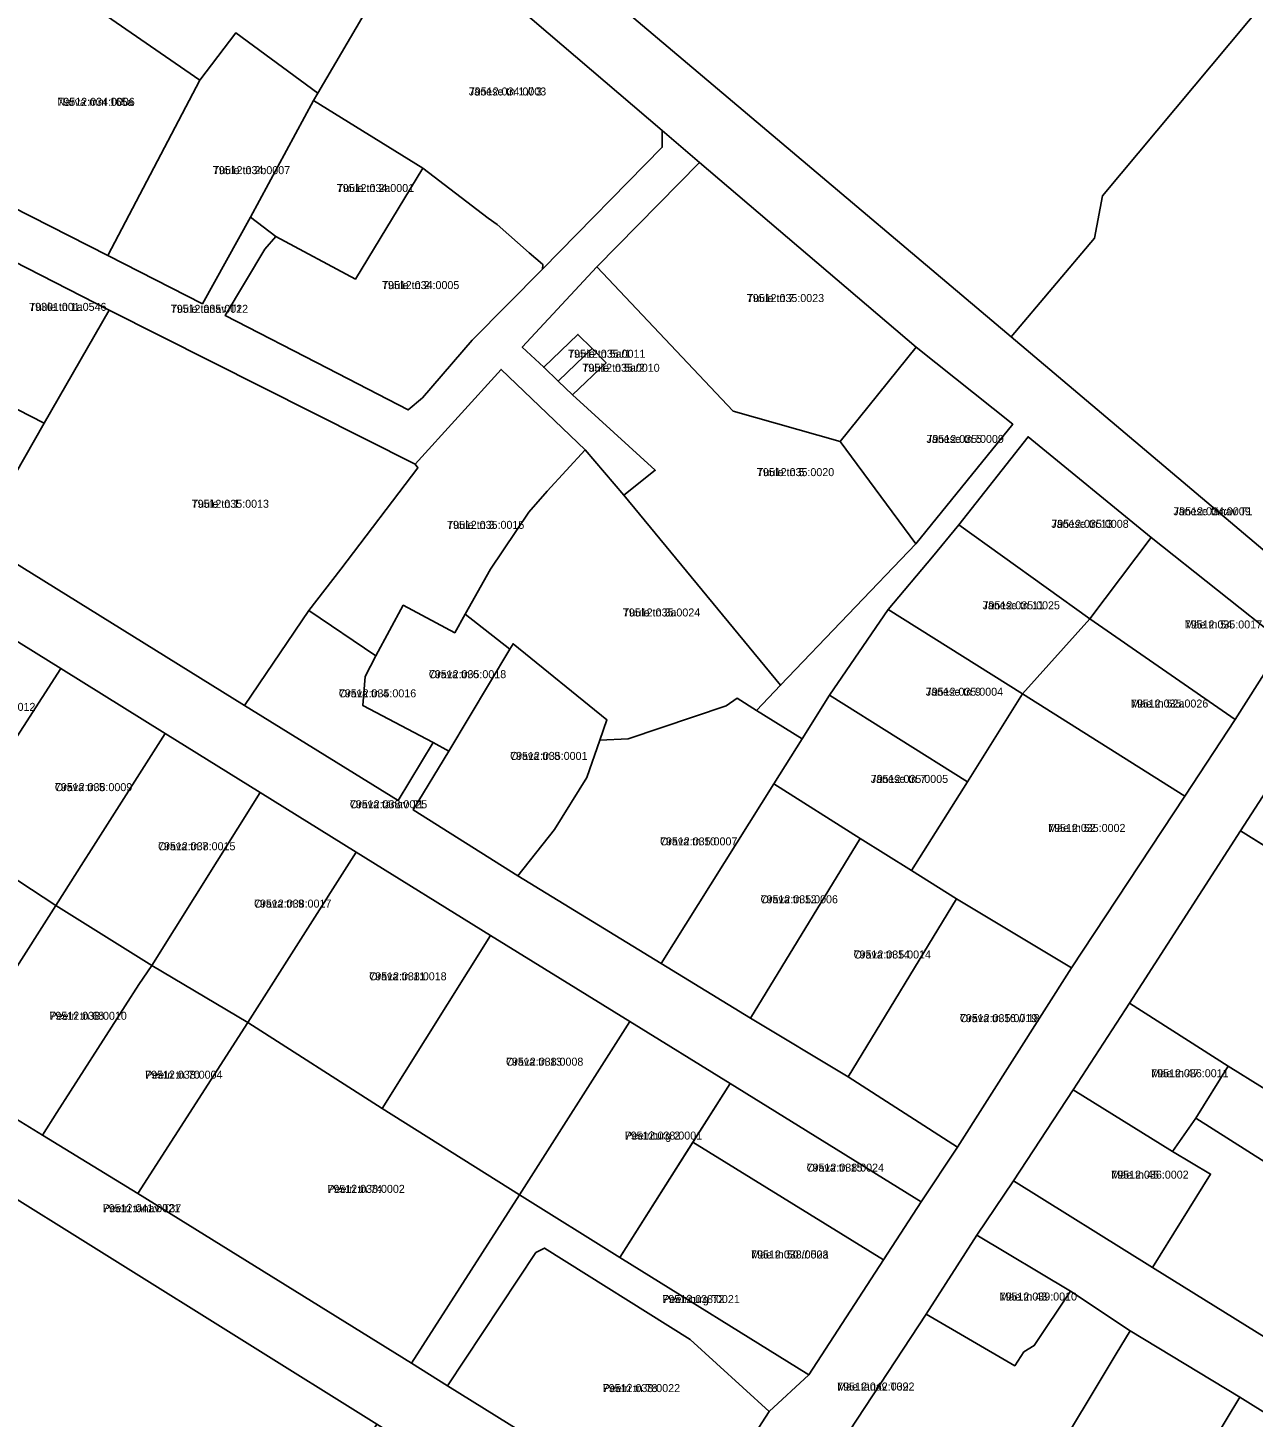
# Model space of a CAD drawing. Extents: x 643847 to 663718, y 6468443 to 6482775.
# Drawn here: x 659700.1 to 659929.8, y 6475374.6 to 6475635 of the extents above; entities that cross this region are included whole.
import ezdxf

# ---------------------------------------------------------------- set-up
doc = ezdxf.new("R2010")
doc.units = 0
for name, color, linetype in [('L_AADRESS', 7, 'Continuous'), ('PIIR', 7, 'Continuous'), ('TUNNUS', 7, 'Continuous')]:
    doc.layers.add(name, color=color, linetype=linetype)

msp = doc.modelspace()

# ---------------------------------------------------------------- linework, layer by layer
at = {"layer": 'PIIR'}
for points in [[(659884.41, 6475577.06), (659736.11, 6475702.3), (659779.15, 6475788.23), (659825.03, 6475760.01), (659860.22, 6475729.46), (659888.13, 6475728.44), (659923.19, 6475775.17), (659988.24, 6475722.69), (659941.7, 6475666.99), (659949.29, 6475660.66), (659901.54, 6475603.46), (659900.06, 6475595.57)], [(659960.23, 6475513.03), (659884.41, 6475577.06), (659900.06, 6475595.57), (659901.54, 6475603.46), (659949.29, 6475660.66), (659941.7, 6475666.99), (659988.24, 6475722.69), (660039.79, 6475680.98), (660016.64, 6475647.14), (659964.35, 6475564.97), (659986.14, 6475549.49)], [(659700.15, 6475647.41), (659728.29, 6475691.8), (659773.23, 6475654.84), (659754.43, 6475622.73), (659739.07, 6475634), (659732.34, 6475625.17)], [(659786.36, 6475599.3), (659774.13, 6475608.65), (659753.62, 6475621.35), (659754.43, 6475622.73), (659773.23, 6475654.84), (659819.01, 6475615.72), (659819.02, 6475612.58), (659796.55, 6475589.74), (659796.63, 6475590.54), (659796.56, 6475590.66), (659794.03, 6475592.79), (659788.04, 6475598.13)], [(659699.99, 6475647.54), (659700.15, 6475647.41), (659732.34, 6475625.17), (659715.06, 6475592.27), (659678.9, 6475610.66)], [(659739.07, 6475634), (659754.43, 6475622.73), (659753.62, 6475621.35), (659741.85, 6475599.5), (659732.8, 6475583.26), (659715.06, 6475592.27), (659732.34, 6475625.17)], [(659741.85, 6475599.5), (659753.62, 6475621.35), (659774.13, 6475608.65), (659761.5, 6475587.87), (659746.56, 6475595.83)], [(659756.24, 6475571.17), (659737.1, 6475581.02), (659744.53, 6475593.48), (659746.56, 6475595.83), (659761.5, 6475587.87), (659774.13, 6475608.65), (659786.36, 6475599.3), (659788.04, 6475598.13), (659794.03, 6475592.79), (659796.56, 6475590.66), (659796.63, 6475590.54), (659796.55, 6475589.74), (659783.4, 6475576.44), (659774.07, 6475565.63), (659771.4, 6475563.36)], [(659806.76, 6475590.15), (659826.01, 6475609.72), (659866.62, 6475575.14), (659852.37, 6475557.41), (659832.31, 6475563.09)], [(659669.45, 6475593.73), (659674.41, 6475602.99), (659715.32, 6475582.05), (659703.15, 6475560.86), (659680.55, 6475572.41), (659686.79, 6475584.65)], [(659664.43, 6475584.38), (659669.45, 6475593.73), (659686.79, 6475584.65), (659680.55, 6475572.41), (659703.15, 6475560.86), (659690.62, 6475539.02), (659688.82, 6475539.86), (659670.02, 6475551.59), (659667.1, 6475553.55), (659679.82, 6475576.22)], [(659792.76, 6475575.13), (659806.76, 6475590.15), (659832.31, 6475563.09), (659852.37, 6475557.41), (659866.54, 6475538.26), (659841.18, 6475511.73), (659811.81, 6475547.38), (659817.7, 6475552.03), (659802.19, 6475566.16), (659808.47, 6475572.17), (659805.84, 6475574.84), (659803.21, 6475577.51), (659796.78, 6475571.34)], [(659715.32, 6475582.05), (659772.69, 6475553.19), (659773.19, 6475552.49), (659758.77, 6475533.51), (659752.73, 6475525.76), (659740.72, 6475507.96), (659690.62, 6475539.02), (659703.15, 6475560.86)], [(659803.21, 6475577.51), (659805.84, 6475574.84), (659801.27, 6475570.45), (659799.48, 6475568.75), (659796.78, 6475571.34)], [(659801.27, 6475570.45), (659805.84, 6475574.84), (659808.47, 6475572.17), (659802.19, 6475566.16), (659799.48, 6475568.75)], [(659884.72, 6475560.65), (659866.54, 6475538.26), (659852.37, 6475557.41), (659866.62, 6475575.14)], [(659772.69, 6475553.19), (659788.8, 6475570.93), (659804.57, 6475555.85), (659797.45, 6475548.14), (659793.98, 6475544.21), (659786.83, 6475533.5), (659782.07, 6475525.04), (659780.12, 6475521.59), (659770.47, 6475526.74), (659765.34, 6475517.24), (659752.73, 6475525.76), (659758.77, 6475533.51), (659773.19, 6475552.49)], [(659910.65, 6475539.46), (659899.17, 6475524.2), (659874.63, 6475541.83), (659887.58, 6475558.31)], [(659782.07, 6475525.04), (659786.83, 6475533.5), (659793.98, 6475544.21), (659797.45, 6475548.14), (659804.57, 6475555.85), (659811.81, 6475547.38), (659841.18, 6475511.73), (659836.68, 6475507.02), (659833.07, 6475509.3), (659831.01, 6475507.87), (659812.62, 6475501.73), (659807.31, 6475501.47), (659808.64, 6475505.27), (659791.05, 6475519.51), (659790.46, 6475518.51)], [(659874.63, 6475541.83), (659899.17, 6475524.2), (659886.52, 6475510.12), (659861.37, 6475525.93), (659869.69, 6475535.8)], [(659926.38, 6475505.32), (659899.17, 6475524.2), (659910.65, 6475539.46), (659935.54, 6475519.67)], [(659692.21, 6475493.15), (659686.8, 6475486.82), (659667.76, 6475498.68), (659673.36, 6475506.38), (659686.68, 6475527.03), (659706.24, 6475514.87)], [(659769.53, 6475490.12), (659740.72, 6475507.96), (659752.73, 6475525.76), (659765.34, 6475517.24), (659763.34, 6475513.41), (659762.9, 6475507.94), (659776.05, 6475501.02)], [(659778.97, 6475499.41), (659776.05, 6475501.02), (659762.9, 6475507.94), (659763.34, 6475513.41), (659765.34, 6475517.24), (659770.47, 6475526.74), (659780.12, 6475521.59), (659782.07, 6475525.04), (659790.46, 6475518.51)], [(659861.37, 6475525.93), (659886.52, 6475510.12), (659876.26, 6475493.62), (659850.35, 6475509.87)], [(659899.17, 6475524.2), (659926.38, 6475505.32), (659916.96, 6475490.93), (659886.52, 6475510.12)], [(659772.34, 6475488.37), (659778.97, 6475499.41), (659790.46, 6475518.51), (659791.05, 6475519.51), (659808.64, 6475505.27), (659807.31, 6475501.47), (659804.86, 6475494.46), (659798.8, 6475484.73), (659791.95, 6475476.01)], [(659725.82, 6475502.7), (659711.94, 6475480.87), (659710.53, 6475478.64), (659705.34, 6475470.49), (659684.48, 6475484.12), (659686.8, 6475486.82), (659692.21, 6475493.15), (659706.24, 6475514.87)], [(659791.95, 6475476.01), (659798.8, 6475484.73), (659804.86, 6475494.46), (659807.31, 6475501.47), (659812.62, 6475501.73), (659831.01, 6475507.87), (659833.07, 6475509.3), (659836.68, 6475507.02), (659845.22, 6475501.71), (659839.92, 6475493.26), (659818.79, 6475459.62)], [(659850.35, 6475509.87), (659876.26, 6475493.62), (659865.71, 6475477.01), (659856.09, 6475483.04), (659839.92, 6475493.26), (659845.22, 6475501.71)], [(659895.75, 6475458.77), (659874.18, 6475471.69), (659865.71, 6475477.01), (659876.26, 6475493.62), (659886.52, 6475510.12), (659916.96, 6475490.93)], [(659944.86, 6475511.38), (659956.97, 6475501.38), (659940.58, 6475476.24), (659927.42, 6475484.43)], [(659743.63, 6475491.62), (659723.34, 6475459.22), (659705.34, 6475470.49), (659710.53, 6475478.64), (659711.94, 6475480.87), (659725.82, 6475502.7)], [(659743.63, 6475491.62), (659761.61, 6475480.48), (659741.33, 6475448.56), (659723.34, 6475459.22)], [(659818.79, 6475459.62), (659839.92, 6475493.26), (659856.09, 6475483.04), (659835.57, 6475449.37)], [(659666.24, 6475435.23), (659644.19, 6475449), (659602.92, 6475474.72), (659608.22, 6475486.06), (659627.82, 6475473.9), (659644.82, 6475463.35), (659662.52, 6475452.17), (659684.92, 6475438.41), (659702.82, 6475427.44), (659720.71, 6475416.48), (659772.01, 6475384.65), (659778.78, 6475380.41), (659824.02, 6475352.29), (659819.02, 6475339.9), (659794.42, 6475355.25), (659765.53, 6475373.26)], [(659988.8, 6475475.76), (659976.15, 6475455.36), (659998.05, 6475440.91), (659991.49, 6475429.37), (659987.65, 6475419.74), (659984.58, 6475414.43), (659974.27, 6475402.22), (659952.01, 6475416.7), (659948.94, 6475411.58), (659919.04, 6475430.58), (659925.07, 6475440.33), (659937.97, 6475432.37), (659958.9, 6475464.82), (659973.61, 6475487.64)], [(659662.52, 6475452.17), (659665.27, 6475456.35), (659680.77, 6475479.92), (659684.48, 6475484.12), (659705.34, 6475470.49), (659687.61, 6475442.63), (659684.92, 6475438.41)], [(659927.42, 6475484.43), (659958.9, 6475464.82), (659937.97, 6475432.37), (659925.07, 6475440.33), (659906.62, 6475452.18)], [(659853.84, 6475438.32), (659835.57, 6475449.37), (659856.09, 6475483.04), (659865.71, 6475477.01), (659874.18, 6475471.69)], [(659761.61, 6475480.48), (659786.83, 6475464.81), (659766.49, 6475432.39), (659741.33, 6475448.56)], [(659684.92, 6475438.41), (659687.61, 6475442.63), (659705.34, 6475470.49), (659723.34, 6475459.22), (659720.87, 6475455.67), (659705.51, 6475431.65), (659702.82, 6475427.44)], [(659874.33, 6475425.14), (659853.84, 6475438.32), (659874.18, 6475471.69), (659895.75, 6475458.77)], [(659812.92, 6475448.72), (659792.25, 6475416.25), (659766.49, 6475432.39), (659786.83, 6475464.81)], [(659702.82, 6475427.44), (659705.51, 6475431.65), (659720.87, 6475455.67), (659723.34, 6475459.22), (659741.33, 6475448.56), (659720.71, 6475416.48)], [(659906.62, 6475452.18), (659925.07, 6475440.33), (659919.04, 6475430.58), (659914.66, 6475424.35), (659896.01, 6475435.89)], [(659720.71, 6475416.48), (659741.33, 6475448.56), (659766.49, 6475432.39), (659792.25, 6475416.25), (659772.01, 6475384.65)], [(659792.25, 6475416.25), (659812.92, 6475448.72), (659831.71, 6475437.13), (659811.04, 6475404.46)], [(659831.71, 6475437.13), (659867.57, 6475414.93), (659860.48, 6475404.03), (659824.74, 6475426.12)], [(659593.16, 6475350.54), (659599.39, 6475360.79), (659593.01, 6475364.74), (659611.94, 6475395.87), (659628.93, 6475385.08), (659629.39, 6475385.9), (659630.79, 6475385.09), (659634.18, 6475390.24), (659637.48, 6475388.16), (659666.24, 6475435.23), (659765.53, 6475373.26), (659739.69, 6475331.64), (659736.55, 6475326.58), (659724.19, 6475306.66), (659707.53, 6475279.79)], [(659914.66, 6475424.35), (659921.81, 6475420.12), (659910.94, 6475402.62), (659884.83, 6475418.86), (659896.01, 6475435.89)], [(659910.94, 6475402.62), (659921.81, 6475420.12), (659914.66, 6475424.35), (659919.04, 6475430.58), (659948.94, 6475411.58), (659940.82, 6475398.73), (659934.16, 6475388.2)], [(659860.48, 6475404.03), (659846.47, 6475382.49), (659811.04, 6475404.46), (659824.74, 6475426.12)], [(659811.04, 6475404.46), (659846.47, 6475382.49), (659839.08, 6475375.65), (659824.21, 6475389.1), (659796.94, 6475406.24), (659795.32, 6475405.42), (659778.78, 6475380.41), (659772.01, 6475384.65), (659792.25, 6475416.25)], [(659868.51, 6475393.84), (659877.98, 6475408.65), (659895.51, 6475398.19), (659888.73, 6475387.99), (659886.77, 6475386.78), (659885.08, 6475384.19)], [(659824.02, 6475352.29), (659778.78, 6475380.41), (659795.32, 6475405.42), (659796.94, 6475406.24), (659824.21, 6475389.1), (659839.08, 6475375.65)], [(659852.65, 6475369.79), (659868.51, 6475393.84), (659885.08, 6475384.19), (659886.77, 6475386.78), (659888.73, 6475387.99), (659895.51, 6475398.19), (659906.7, 6475390.71), (659904.12, 6475386.42), (659891.25, 6475364.99), (659911.81, 6475352.62), (659906.52, 6475344.26), (659872.78, 6475365.86), (659868.67, 6475359.58)], [(659927.27, 6475378.33), (659924.69, 6475374.05), (659911.81, 6475352.62), (659891.25, 6475364.99), (659904.12, 6475386.42), (659906.7, 6475390.71)], [(659963.66, 6475355.63), (659943.28, 6475321.91), (659906.52, 6475344.26), (659911.81, 6475352.62), (659924.69, 6475374.05), (659927.27, 6475378.33)]]:
    msp.add_lwpolyline(points, close=True, dxfattribs=at)
for points in [[(659736.11, 6475702.3), (659884.41, 6475577.06), (659960.23, 6475513.03), (659967.87, 6475506.34), (659977.97, 6475497.83), (659991.7, 6475486.43), (660009.88, 6475471.48), (660027.25, 6475456.93), (660034.04, 6475451.36), (660045.78, 6475441.77), (660057.86, 6475432.38), (660072.12, 6475422.49)], [(659935.54, 6475519.67), (659910.65, 6475539.46), (659887.58, 6475558.31), (659874.63, 6475541.83), (659869.69, 6475535.8), (659861.37, 6475525.93), (659850.35, 6475509.87), (659845.22, 6475501.71), (659836.68, 6475507.02), (659841.18, 6475511.73), (659866.54, 6475538.26), (659884.72, 6475560.65), (659866.62, 6475575.14), (659826.01, 6475609.72), (659819.01, 6475615.72), (659773.23, 6475654.84)], [(659678.9, 6475610.66), (659715.06, 6475592.27), (659732.8, 6475583.26), (659741.85, 6475599.5), (659746.56, 6475595.83), (659744.53, 6475593.48), (659737.1, 6475581.02), (659756.24, 6475571.17), (659771.4, 6475563.36), (659774.07, 6475565.63), (659783.4, 6475576.44), (659796.55, 6475589.74), (659819.02, 6475612.58), (659819.01, 6475615.72), (659826.01, 6475609.72), (659806.76, 6475590.15), (659792.76, 6475575.13), (659796.78, 6475571.34), (659799.48, 6475568.75), (659802.19, 6475566.16), (659817.7, 6475552.03), (659811.81, 6475547.38), (659804.57, 6475555.85), (659788.8, 6475570.93), (659772.69, 6475553.19), (659715.32, 6475582.05), (659674.41, 6475602.99)], [(659690.62, 6475539.02), (659740.72, 6475507.96), (659769.53, 6475490.12), (659776.05, 6475501.02), (659778.97, 6475499.41), (659772.34, 6475488.37), (659791.95, 6475476.01), (659818.79, 6475459.62), (659835.57, 6475449.37), (659853.84, 6475438.32), (659874.33, 6475425.14), (659867.57, 6475414.93), (659831.71, 6475437.13), (659812.92, 6475448.72), (659786.83, 6475464.81), (659761.61, 6475480.48), (659743.63, 6475491.62), (659725.82, 6475502.7), (659706.24, 6475514.87), (659686.68, 6475527.03)], [(659824.02, 6475352.29), (659839.08, 6475375.65), (659846.47, 6475382.49), (659867.57, 6475414.93), (659874.33, 6475425.14), (659895.75, 6475458.77), (659916.96, 6475490.93), (659926.38, 6475505.32), (659935.54, 6475519.67), (659944.86, 6475511.38), (659927.42, 6475484.43), (659906.62, 6475452.18), (659896.01, 6475435.89), (659884.83, 6475418.86), (659877.98, 6475408.65), (659868.51, 6475393.84), (659852.65, 6475369.79)], [(659963.66, 6475355.63), (659927.27, 6475378.33), (659906.7, 6475390.71), (659895.51, 6475398.19), (659877.98, 6475408.65), (659884.83, 6475418.86), (659910.94, 6475402.62), (659934.16, 6475388.2), (659940.82, 6475398.73), (659945.21, 6475395.99), (659938.62, 6475385.41), (659963.91, 6475368.83)]]:
    msp.add_lwpolyline(points, dxfattribs=at)

# ---------------------------------------------------------------- texts
at = {"layer": 'L_AADRESS'}
for s, p in [('Narva mnt 165a', (659705.62, 6475620.35)), ('Jänese tn 1 // 3', (659782.75, 6475622.29)), ('Tuule tn 2b', (659734.75, 6475607.54)), ('Tuule tn 2a', (659757.99, 6475604.19)), ('Tuule tn 2', (659766.46, 6475586)), ('Tuule tn 7', (659834.85, 6475583.57)), ('Tuule tn 1a', (659700.32, 6475581.92)), ('Tuule tänav T1', (659726.86, 6475581.55)), ('Tuule tn 5a/1', (659801.35, 6475573.13)), ('Tuule tn 5a/2', (659804.02, 6475570.5)), ('Jänese tn 5', (659868.54, 6475557.16)), ('Tuule tn 5', (659836.74, 6475550.94)), ('Tuule tn 1', (659730.78, 6475545.01)), ('Jänese tänav T1', (659914.81, 6475543.6)), ('Tuule tn 3', (659778.65, 6475541.06)), ('Jänese tn 13', (659891.94, 6475541.25)), ('Tuule tn 3a', (659811.62, 6475524.64)), ('Jänese tn 11', (659879.05, 6475525.98)), ('Mäe tn 54', (659916.95, 6475522.39)), ('Orava tn 6', (659775.25, 6475513.07)), ('Orava tn 4', (659758.38, 6475509.48)), ('Jänese tn 9', (659868.4, 6475509.78)), ('Mäe tn 52a', (659906.86, 6475507.57)), ('Orava tn 8', (659790.49, 6475497.75)), ('Jänese tn 7', (659858.09, 6475493.44)), ('Orava tn 5', (659705.15, 6475491.9)), ('Orava tänav T1', (659760.45, 6475488.69)), ('Orava tn 10', (659818.59, 6475481.73)), ('Mäe tn 52', (659891.34, 6475484.25)), ('Orava tn 7', (659724.49, 6475480.82)), ('Orava tn 9', (659742.48, 6475470.07)), ('Orava tn 12', (659837.44, 6475470.88)), ('Orava tn 14', (659854.88, 6475460.53)), ('Orava tn 11', (659764.08, 6475456.44)), ('Peetri tn 68', (659704.13, 6475449.04)), ('Orava tn 16 // 18', (659874.8, 6475448.6)), ('Orava tn 13', (659789.71, 6475440.44)), ('Peetri tn 70', (659722.07, 6475438)), ('Mäe tn 47', (659910.67, 6475438.27)), ('Peetriturg 2', (659811.98, 6475426.59)), ('Orava tn 15', (659846.07, 6475420.58)), ('Mäe tn 45', (659903.18, 6475419.26)), ('Peetri tn 74', (659756.24, 6475416.6)), ('Peetri tänav T37', (659714.12, 6475412.98)), ('Mäe tn 50 // 50a', (659835.66, 6475404.3)), ('Peetriturg T2', (659819.04, 6475395.95)), ('Mäe tn 43', (659882.25, 6475396.42)), ('Peetri tn 78', (659807.85, 6475379.26)), ('Mäe tänav T39', (659851.79, 6475379.55))]:
    msp.add_text(s, height=1.5, dxfattribs=at).set_placement(p)
at = {"layer": 'TUNNUS'}
for s, p in [('79512:034:0006', (659705.62, 6475620.35)), ('79512:034:0003', (659782.75, 6475622.29)), ('79512:034:0007', (659734.75, 6475607.54)), ('79512:034:0001', (659757.99, 6475604.19)), ('79512:034:0005', (659766.46, 6475586)), ('79512:035:0023', (659834.85, 6475583.57)), ('79301:001:0546', (659700.32, 6475581.92)), ('79512:035:0022', (659726.86, 6475581.55)), ('79512:035:0011', (659801.35, 6475573.13)), ('79512:035:0010', (659804.02, 6475570.5)), ('79512:035:0009', (659868.54, 6475557.16)), ('79512:035:0020', (659836.74, 6475550.94)), ('79512:035:0013', (659730.78, 6475545.01)), ('79512:034:0009', (659914.81, 6475543.6)), ('79512:035:0015', (659778.65, 6475541.06)), ('79512:035:0008', (659891.94, 6475541.25)), ('79512:035:0024', (659811.62, 6475524.64)), ('79512:035:0025', (659879.05, 6475525.98)), ('79512:035:0017', (659916.95, 6475522.39)), ('79512:035:0018', (659775.25, 6475513.07)), ('79512:035:0016', (659758.38, 6475509.48)), ('79512:035:0004', (659868.4, 6475509.78)), ('79512:038:0012', (659687, 6475506.94)), ('79512:035:0026', (659906.86, 6475507.57)), ('79512:035:0001', (659790.49, 6475497.75)), ('79512:035:0005', (659858.09, 6475493.44)), ('79512:038:0009', (659705.15, 6475491.9)), ('79512:038:0025', (659760.45, 6475488.69)), ('79512:035:0007', (659818.59, 6475481.73)), ('79512:035:0002', (659891.34, 6475484.25)), ('79512:038:0015', (659724.49, 6475480.82)), ('79512:038:0017', (659742.48, 6475470.07)), ('79512:035:0006', (659837.44, 6475470.88)), ('79512:035:0014', (659854.88, 6475460.53)), ('79512:038:0018', (659764.08, 6475456.44)), ('79512:038:0010', (659704.13, 6475449.04)), ('79512:035:0019', (659874.8, 6475448.6)), ('79512:038:0008', (659789.71, 6475440.44)), ('79512:038:0004', (659722.07, 6475438)), ('79512:036:0011', (659910.67, 6475438.27)), ('79512:038:0001', (659811.98, 6475426.59)), ('79512:038:0024', (659846.07, 6475420.58)), ('79512:036:0002', (659903.18, 6475419.26)), ('79512:038:0002', (659756.24, 6475416.6)), ('79512:041:0021', (659714.12, 6475412.98)), ('79512:038:0023', (659835.66, 6475404.3)), ('79512:038:0021', (659819.04, 6475395.95)), ('79512:039:0010', (659882.25, 6475396.42)), ('79512:038:0022', (659807.85, 6475379.26)), ('79512:042:0022', (659851.79, 6475379.55))]:
    msp.add_text(s, height=1.5, dxfattribs=at).set_placement(p)

doc.saveas('drawing.dxf')
